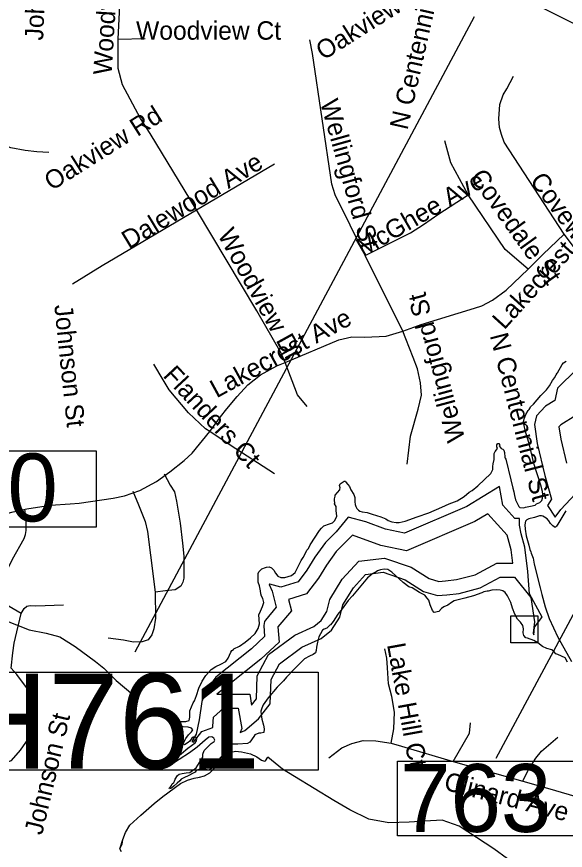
# Model space of a CAD drawing. Extents: x 1662474 to 1856135, y 779280 to 917889.
# Drawn here: x 1701087 to 1703917, y 818646 to 822946 of the extents above; entities that cross this region are included whole.
import ezdxf

# ---------------------------------------------------------------- set-up
doc = ezdxf.new("R2010")
doc.units = 0
for name, color, linetype in [('Exist Hydrographic Lake Shore', 7, 'Continuous'), ('Exist Hydrographic Misc Water Feature', 7, 'Continuous'), ('Exist Road Non-System Structure Non-Sys NCDOT Number Label', 7, 'Continuous'), ('Exist Road Non-System Structure Non-Sys Other Attributed CELL', 7, 'Continuous'), ('Exist Road Non-System Type 51', 7, 'Continuous'), ('Exist Road Non-System Type 51 Label', 7, 'Continuous'), ('Exist Road Primary US Divided Attributed', 7, 'Continuous'), ('Old_Level_44', 7, 'Continuous'), ('Scratch_Level_2', 7, 'Continuous'), ('Scratch_Level_6', 7, 'Continuous')]:
    doc.layers.add(name, color=color, linetype=linetype)

msp = doc.modelspace()

# ---------------------------------------------------------------- linework, layer by layer
at = {"layer": 'Exist Hydrographic Lake Shore'}
for points in [[(1703598.6, 820710.3), (1703602, 820697.8), (1703604.6, 820673.9), (1703607, 820668.1), (1703610.1, 820663.4), (1703635.4, 820557.6), (1703646.4, 820513.8), (1703651.6, 820495.1), (1703654.5, 820475.4), (1703659, 820454.4), (1703667.4, 820437.1), (1703676.5, 820419.5), (1703682.1, 820415.1), (1703702.2, 820412.7), (1703711.8, 820416.1), (1703736.1, 820421.1), (1703760.8, 820427.1), (1703767.9, 820432.4), (1703784.4, 820440.2), (1703794.9, 820451), (1703798.9, 820462.6), (1703800.8, 820481.2), (1703798.6, 820497.5), (1703790.5, 820528.7), (1703756.1, 820636.6), (1703746.9, 820671.5), (1703729.6, 820743.7), (1703711.8, 820804.3), (1703702.2, 820845), (1703700.8, 820856.5), (1703704.9, 820871.5), (1703712.8, 820893.6), (1703725.1, 820914.5), (1703729.9, 820920.1), (1703734.5, 820927.6), (1703737.5, 820933.9), (1703752.4, 820947.1), (1703789.4, 820991.2), (1703819.1, 821021.4), (1703835.1, 821042.6), (1703851.1, 821069.1), (1703860.5, 821083.3), (1703868.6, 821099.3), (1703873.9, 821107.7), (1703875.8, 821109), (1703900.1, 821151.8), (1703907.8, 821159.7), (1703921.4, 821168.6)], [(1702345.9, 819968.4), (1702344.9, 819983.8), (1702339.2, 820010.4), (1702332.5, 820029), (1702331.8, 820061.2), (1702332.8, 820073.6), (1702335.4, 820081.8), (1702351.6, 820098), (1702370, 820105.4), (1702374.8, 820107.2), (1702389.5, 820108.5), (1702400.2, 820103.5), (1702412.5, 820091.2), (1702421.8, 820074.9), (1702433.8, 820059.9), (1702448.8, 820052.9), (1702470.2, 820052.9), (1702503.9, 820063.4), (1702523, 820079.6), (1702554.5, 820141.6), (1702564.2, 820156.2), (1702573.1, 820171.8), (1702582.6, 820193.8), (1702591.8, 820203.2), (1702601.2, 820221.6), (1702649.2, 820294.9), (1702658.5, 820307.4), (1702670.8, 820319), (1702700.2, 820329.5), (1702714.9, 820335.6), (1702728.2, 820348.1), (1702737.8, 820368.9), (1702734.9, 820398), (1702734.9, 820419), (1702726.5, 820432.6), (1702726.8, 820438.2), (1702725.4, 820449.7), (1702726.5, 820458.6), (1702729.6, 820473.1), (1702730.1, 820477.8), (1702741.1, 820490.9), (1702753, 820505.9), (1702753.8, 820509.3), (1702755.6, 820516.1), (1702751.1, 820527.7), (1702755.2, 820535.8), (1702764.8, 820542.9), (1702775.5, 820549.7), (1702782.1, 820549.7), (1702784.8, 820544.2), (1702794.4, 820533.7), (1702802.5, 820523.2), (1702810.8, 820504.6), (1702825.9, 820481.4), (1702831.1, 820465.2), (1702831.4, 820444.2), (1702833, 820430.6), (1702835.9, 820419), (1702841.1, 820408.5), (1702849.5, 820400.4), (1702857.4, 820395.4), (1702868.4, 820392.2), (1702893.6, 820388), (1702919.6, 820379.4), (1702965.5, 820365.4), (1702990, 820356.2), (1703003.4, 820347.9), (1703022.2, 820340.8), (1703043.8, 820337.4), (1703058.8, 820337.4), (1703091, 820344.4), (1703153, 820365.4), (1703213.2, 820387.2), (1703279.1, 820415.3), (1703316.8, 820432.6), (1703358.2, 820448.7), (1703394.4, 820470.7), (1703420.1, 820492.8), (1703435.4, 820502.2), (1703465.8, 820525.3), (1703532.8, 820590.1), (1703541.9, 820610.1), (1703541.9, 820626.1), (1703544.8, 820640), (1703550, 820661.2), (1703550, 820675.9), (1703548.8, 820692.8), (1703554.5, 820703.2), (1703566, 820718.2), (1703564, 820727.4), (1703562.4, 820737.9), (1703566, 820742.6), (1703569, 820743.7), (1703574.2, 820743.7), (1703578.4, 820737.9), (1703575.5, 820732.1), (1703580, 820725.1), (1703585.2, 820719.2), (1703594.4, 820715.9), (1703598.6, 820710.3)], [(1703919.9, 820397.2), (1703878.4, 820327.9), (1703870.2, 820318.5), (1703866, 820312.9), (1703860.8, 820312.9), (1703859.5, 820314), (1703851.4, 820320.1), (1703840.4, 820332.4), (1703831.6, 820344.8), (1703822.2, 820355.5), (1703809.4, 820364.7), (1703800.1, 820369.7), (1703793.9, 820371.2), (1703783.4, 820371.8), (1703777.9, 820370.4), (1703772.4, 820367.8), (1703756.9, 820363.4), (1703728.5, 820356), (1703717.8, 820351.3), (1703710.6, 820343.1), (1703708.2, 820324.5), (1703708.6, 820302.4), (1703714.1, 820268.6), (1703728.2, 820219.5), (1703734, 820197.2), (1703738.2, 820185.9), (1703740.4, 820178.3), (1703751.1, 820152.6), (1703756.6, 820122.9), (1703787.4, 820000.1), (1703786.8, 820000.1), (1703795.5, 819965.2), (1703813, 819901.4), (1703833.2, 819841.3), (1703854.8, 819793.6), (1703878.1, 819745), (1703948.2, 819619.6)], [(1703928, 819616.1), (1703915.4, 819638.4), (1703878.1, 819656.6), (1703866.9, 819660.2), (1703858.8, 819669.7), (1703846.6, 819680.2), (1703821.1, 819687), (1703798.1, 819697.5), (1703773.9, 819716.1), (1703754.8, 819728.2), (1703721.8, 819739.8), (1703713, 819741.6), (1703702.2, 819754.2), (1703699.6, 819768.1), (1703701.2, 819788.1), (1703697, 819806.4), (1703685.2, 819822.4), (1703670.2, 819837.6), (1703656.9, 819863.4), (1703644.5, 819894.3), (1703635.1, 819923.5), (1703617.8, 819959.4), (1703605.4, 819975.7), (1703594.6, 819983.8), (1703581.2, 819987.2), (1703561.1, 819989.6), (1703538, 819987.2), (1703518.9, 819983.3), (1703513.6, 819983.1), (1703505.1, 819981.8), (1703496.5, 819978.9), (1703485, 819974.1), (1703442.5, 819959.4), (1703398.1, 819946.8), (1703343, 819932.7), (1703329.4, 819924.8), (1703310.4, 819910.6), (1703290.2, 819901.4), (1703277.1, 819893.3), (1703263.4, 819878), (1703240.5, 819872.6), (1703230.9, 819882.8), (1703219.1, 819913), (1703213.2, 819936.3), (1703204.1, 819946.8), (1703192, 819961.8), (1703165, 819975.7), (1703126.4, 820000.1), (1703110.1, 820005.1), (1703080.5, 820027.1), (1703021.5, 820080.4), (1703001.8, 820094.3), (1702982.9, 820096.7), (1702963.5, 820093.3), (1702947.4, 820087.2), (1702940.1, 820081.8), (1702927.2, 820076.2)], [(1702927.2, 820076.2), (1702919.6, 820071.5), (1702911, 820064.4), (1702896.2, 820050.8), (1702852.6, 820000.1), (1702819.1, 819959.4), (1702796, 819935.3), (1702764.8, 819890.9), (1702743.5, 819863.4), (1702719.4, 819827.1), (1702704.4, 819809.1), (1702701, 819806.7), (1702686.5, 819792.8), (1702671.9, 819787.2), (1702664, 819780.9), (1702653.2, 819762.3), (1702645.1, 819747.1), (1702638.2, 819719.6), (1702633, 819693.8), (1702631.8, 819676.8), (1702627.8, 819665.2), (1702615.4, 819655.5), (1702596.8, 819647.6), (1702571.1, 819634.5), (1702515.6, 819579.1), (1702477.9, 819539.8), (1702462.4, 819520.1), (1702430.9, 819487.5), (1702383.6, 819432.9), (1702358.2, 819397), (1702350.4, 819379.6), (1702345.9, 819363.4), (1702347.5, 819346.1), (1702351.1, 819322.9), (1702359.8, 819291.4), (1702363.5, 819272.1), (1702360.9, 819254.4), (1702345.9, 819250), (1702335.4, 819250), (1702314.9, 819241.9), (1702309.4, 819232.9), (1702288.9, 819204.3), (1702277.4, 819196.7), (1702227.5, 819194.1), (1702195.2, 819194.1), (1702164.2, 819154.8), (1702130.1, 819114.3), (1702098.9, 819071.5), (1702076, 819059.7), (1702061.6, 819063.6), (1702056.4, 819064.4)], [(1702056.4, 819064.4), (1702041.4, 819067.1), (1702029.9, 819064.7), (1702012.2, 819057.9), (1702007, 819049.8), (1701997.6, 819043.4), (1701975.2, 819032.4), (1701948.5, 819020.9), (1701935.6, 819012.8), (1701927.5, 819004.6), (1701914.1, 818993.3), (1701899.4, 818978.4), (1701885, 818966), (1701874.8, 818963.1), (1701872.9, 818966), (1701880, 818973.9), (1701885, 818980.4), (1701889.1, 818988.3), (1701897.4, 818995.7), (1701901, 819003.6), (1701903.6, 819012.8), (1701915.4, 819031.4), (1701924.1, 819038.2), (1701939.9, 819042.9), (1701960.6, 819046.3), (1701979.5, 819048.4), (1702011.5, 819071.5), (1702046.9, 819125.9), (1702046.9, 819142.1), (1702052.8, 819160.8), (1702068.8, 819176.8), (1702090, 819196.7), (1702104.9, 819208), (1702107.9, 819215.1), (1702103.6, 819224.6), (1702093.9, 819231.1), (1702077.9, 819229.2), (1702059, 819214.3), (1702018.2, 819178.2), (1701978.4, 819148.8), (1701923.9, 819114.4), (1701864.5, 819075.8), (1701853.9, 819076.3), (1701862.2, 819090.5), (1701904.2, 819118.8), (1701968.6, 819172.8), (1702006.5, 819201.2), (1702012, 819208), (1702015.8, 819219.8), (1702012, 819227.7), (1702002.6, 819230.3), (1701997.6, 819230.3), (1701990.5, 819224.6), (1701977.6, 819207.5), (1701972.9, 819203.6), (1701960.6, 819195.1), (1701952.8, 819190.7), (1701946.1, 819197.5), (1701959.2, 819223.2), (1701972.9, 819241.9), (1701987.9, 819257.1), (1701996, 819267.1), (1701988.9, 819275.4), (1701971.4, 819280.9), (1701944.6, 819283.6), (1701921.5, 819290.7), (1701892.1, 819308), (1701931.1, 819311.4), (1701959.2, 819310.1), (1701977.1, 819316.1), (1701979.5, 819333.4), (1701979.5, 819366), (1701997.6, 819407.5), (1702003.9, 819416.9), (1702014.6, 819445), (1702026.8, 819481.8), (1702044, 819518.8), (1702061.9, 819547.9), (1702090.2, 819579.1), (1702114.4, 819594.4), (1702138.8, 819606.9), (1702165.5, 819619.8), (1702177.9, 819637.1), (1702190.8, 819668.9), (1702196.2, 819676.2), (1702205.5, 819682.6), (1702207, 819684.6), (1702236.6, 819698.6), (1702265, 819719.6), (1702293.4, 819742.6), (1702316.5, 819764.7), (1702332.5, 819789.9), (1702339.6, 819814.6), (1702335.4, 819860.8), (1702344.9, 819880.4), (1702354, 819904.1), (1702360.9, 819924.8), (1702356.6, 819945.2), (1702349.8, 819956.2), (1702345.9, 819968.4)]]:
    msp.add_lwpolyline(points, dxfattribs=at)
at = {"layer": 'Exist Hydrographic Misc Water Feature'}
for points in [[(1700668.7, 820253.6), (1700760.3, 820136.8), (1700800, 820074.5), (1700841.8, 819986.6), (1700887.6, 819928.3), (1700959.4, 819868.6), (1701029.1, 819831.9), (1701150.9, 819783.5), (1701239, 819766.9), (1701308.8, 819747.4), (1701388.8, 819696.6), (1701492.5, 819620.6), (1701536.3, 819586.1), (1701600, 819522.4), (1701685.5, 819449.2)], [(1701618.8, 818654.6), (1701630.7, 818678.2), (1701634.8, 818701.9), (1701647.1, 818737.8), (1701671, 818775.8), (1701727.1, 818828), (1701795.5, 818887.3), (1701839.8, 818923.4), (1701932.1, 818991.2), (1701968.1, 819008.5), (1702002, 819018.6), (1702030.1, 819022.9), (1702056, 819030.6), (1702082.3, 819046.5), (1702114.3, 819076.2), (1702154.6, 819122.1), (1702174.7, 819139.8), (1702192.7, 819151.8), (1702214.5, 819157.8), (1702246.7, 819153.9), (1702292.7, 819143.1), (1702324.6, 819127.7), (1702348.6, 819111.6), (1702364.5, 819105.6), (1702370.6, 819107.1), (1702382, 819126.5)], [(1701618.8, 818654.6), (1701634.8, 818701.9), (1701647.1, 818737.8), (1701671, 818775.8), (1701727.1, 818828), (1701795.5, 818887.3), (1701839.8, 818923.4), (1701932.1, 818991.2), (1701968.1, 819008.5), (1702002, 819018.6), (1702030.1, 819022.9), (1702056, 819030.6), (1702082.3, 819046.5), (1702114.3, 819076.2), (1702154.6, 819122.1), (1702174.7, 819139.8), (1702192.7, 819151.8), (1702214.5, 819157.8), (1702246.7, 819153.9), (1702292.7, 819143.1), (1702324.6, 819127.7), (1702348.6, 819111.6), (1702364.5, 819105.6), (1702370.6, 819107.1), (1702382, 819126.5)], [(1703688.7, 818555.9), (1703618.8, 818602.5), (1703547.1, 818653.2), (1703369.5, 818770), (1703281.5, 818802.2), (1703191.3, 818796.6), (1703111.4, 818790.9), (1703005.5, 818787.2), (1702903.3, 818807.4), (1702805.7, 818855.3), (1702721.9, 818903.8), (1702520.3, 819026.9), (1702458.5, 819065.1), (1702382, 819126.5)], [(1701626.6, 818638), (1701618.8, 818654.6)]]:
    msp.add_lwpolyline(points, dxfattribs=at)
at = {"layer": 'Exist Road Non-System Structure Non-Sys NCDOT Number Label'}
msp.add_line((1703447, 822945.1), (1701695.7, 819668.6), dxfattribs=at)
msp.add_lwpolyline([(1700798.5, 819564.7), (1702642.4, 819564.7), (1702642.4, 819059.1), (1700798.5, 819059.1)], close=True, dxfattribs=at)
at = {"layer": 'Exist Road Non-System Structure Non-Sys Other Attributed CELL'}
msp.add_lwpolyline([(1703635.9, 819854.8), (1703774.9, 819854.8), (1703774.9, 819715.8), (1703635.9, 819715.8)], close=True, dxfattribs=at)
at = {"layer": 'Exist Road Non-System Type 51'}
for p, q in [((1701609.6, 822830.2), (1701750.1, 822833.1)), ((1702013.4, 821949.2), (1701775.8, 822343.4)), ((1701251.9, 822245.4), (1701191, 822249.2)), ((1702013.4, 821949.2), (1702415.6, 822186.7)), ((1704074.9, 821604), (1703910.4, 821824.8)), ((1703078.9, 821324.2), (1702884.6, 821713.4)), ((1701362.6, 820433.9), (1701408.1, 820437.4)), ((1703337.6, 819104.9), (1703696.5, 819002.2))]:
    msp.add_line(p, q, dxfattribs=at)
for points in [[(1701609.6, 822830.2), (1701625.1, 823142.9), (1701634.1, 823183.5), (1701654, 823226.2), (1701683.6, 823263), (1701704.1, 823280.4), (1701727, 823294.5), (1701751.6, 823305.9), (1701777.6, 823313.2), (1701811.2, 823317.4), (1701849, 823326.9), (1701914.6, 823363.2)], [(1701775.8, 822343.4), (1701725.4, 822420.5), (1701632.2, 822594), (1701609.9, 822678.5), (1701609.6, 822830.2)], [(1702884.6, 821713.4), (1702729.1, 822027.1), (1702711.5, 822081.2), (1702612.2, 822755.2), (1702599.4, 822827.1)], [(1703910.4, 821824.8), (1703600.9, 822297.9), (1703586.5, 822337.4), (1703577.1, 822373.9), (1703572.9, 822418.2), (1703578.1, 822493.5), (1703595.6, 822542.6), (1703614.9, 822573), (1703649, 822638.4)], [(1701191, 822249.2), (1701130.1, 822255.4), (1701056.1, 822268.6), (1701003.9, 822289.2), (1700960.1, 822316.6), (1700936.1, 822338.7)], [(1703414.6, 822026.9), (1703325.1, 822192.4), (1703294.9, 822306.1)], [(1703185.1, 821874.4), (1703264.5, 821928.9), (1703414.6, 822026.9)], [(1703725.4, 821643.9), (1703607, 821744.7), (1703414.6, 822026.9)], [(1701373.9, 821567.5), (1701527.5, 821662.5), (1702013.4, 821949.2)], [(1702471.1, 821162.9), (1702450.1, 821210.6), (1702324.9, 821427.9), (1702013.4, 821949.2)], [(1702884.6, 821713.4), (1703118, 821831.6), (1703185.1, 821874.4)], [(1703725.4, 821643.9), (1703800.4, 821718.4), (1703910.4, 821824.8)], [(1703447.4, 821442.4), (1703486.5, 821454.4), (1703540.9, 821483), (1703612, 821535.5), (1703725.4, 821643.9)], [(1703078.9, 821324.2), (1703173.6, 821357.6), (1703447.4, 821442.4)], [(1702471.1, 821162.9), (1702747.9, 821278.5), (1702816.1, 821294), (1702883.1, 821292.4), (1702992.6, 821298.8), (1703078.9, 821324.2)], [(1703099.9, 820638.4), (1703118.6, 820781.4), (1703157.4, 820920.9), (1703175, 820993), (1703169.8, 821057.2), (1703154.2, 821128.9), (1703132.4, 821187.2), (1703093.6, 821284.1), (1703078.9, 821324.2)], [(1702082.6, 820805.9), (1702138.5, 820882.2), (1702170.5, 820923.4), (1702223.6, 820987.5), (1702278.4, 821046.8), (1702344, 821098.8), (1702428.5, 821145.5), (1702471.1, 821162.9)], [(1702585.5, 820934.8), (1702535.1, 820994.9), (1702471.1, 821162.9)], [(1702082.6, 820805.9), (1702061.1, 820820), (1701973.4, 820902.9), (1701873.1, 821020.5), (1701841.9, 821073.6), (1701793.6, 821153.1)], [(1701408.1, 820437.4), (1701583.4, 820463.1), (1701642.1, 820475.2), (1701721.8, 820501.4), (1701808.4, 820547.9), (1701876.1, 820598.2), (1701951.1, 820656.2), (1701991, 820693.8), (1702082.6, 820805.9)], [(1702415.6, 820588.5), (1702187.6, 820735.8), (1702082.6, 820805.9)], [(1701847.3, 820587.8), (1701879.1, 820530.1), (1701900.5, 820494.4), (1701911.2, 820446.3), (1701929, 820334), (1701941.5, 820230.5), (1701948.6, 820162.8), (1701948.6, 820109.3), (1701948.6, 820050.4), (1701943.3, 820029), (1701932.6, 820009.4), (1701904.4, 819989.7), (1701854.5, 819984.4), (1701800.6, 819977.3)], [(1701685, 820499.2), (1701714.9, 820428.5), (1701748.8, 820342.9), (1701761.3, 820291.2), (1701777.4, 820168.1), (1701800.6, 819977.3)], [(1700810.1, 820293.2), (1700936.9, 820349.2), (1701003.4, 820374.1), (1701067.6, 820391.9), (1701138.5, 820407.9), (1701260.9, 820427.1), (1701362.6, 820433.9)], [(1701110.3, 819867.8), (1701047.7, 819904), (1701020.3, 819926.5), (1701004.6, 819949), (1700995.8, 819973.4), (1700995.8, 819993), (1701000.7, 820017.5), (1701064.7, 820147), (1701125.2, 820254.5), (1701131.2, 820274.9), (1701135.1, 820296), (1701135.8, 820335.6), (1701134.5, 820366.6), (1701129.3, 820404.9)], [(1701800.6, 819977.3), (1701802.3, 819843.6), (1701793.4, 819788.3), (1701784.5, 819758), (1701764.9, 819731.3), (1701734.5, 819722.3), (1701689.9, 819720.6), (1701638.2, 819729.5), (1701557.9, 819740.2)], [(1701110.3, 819867.8), (1701125, 819893.2), (1701139.7, 819905), (1701155.3, 819908.9), (1701184.7, 819907.9), (1701327.6, 819911.8)], [(1701058.4, 819586.4), (1701066.7, 819664.9), (1701073.7, 819715), (1701110.3, 819867.8)], [(1703018.9, 819199.1), (1703031.4, 819273.1), (1703035.9, 819358.4), (1703020.9, 819438.7), (1703005.1, 819505.6), (1703000.1, 819587.8), (1702996, 819636.6), (1702985.5, 819685.4)], [(1700931.5, 819132.1), (1700997.7, 819107.5), (1701021.5, 819101.6), (1701038.4, 819102.4), (1701059.7, 819109.2), (1701105.6, 819162), (1701157.2, 819237), (1701180.7, 819279.6), (1701191.9, 819323.3), (1701191.9, 819396), (1701184, 819426.3), (1701148.2, 819472.2), (1701087.8, 819553.1), (1701058.4, 819586.4)], [(1703337.6, 819104.9), (1703421.9, 819251.2), (1703428.2, 819303.2)], [(1703696.5, 819002.2), (1703722.8, 819056.5), (1703765, 819121.4), (1703794.4, 819157.9), (1703878.1, 819229.5)], [(1702697, 819123.2), (1702763.6, 819175.2), (1702815.6, 819196.9), (1702874.1, 819212.7), (1702938.8, 819211.7), (1703018.9, 819199.1)], [(1703018.9, 819199.1), (1703071, 819183.9), (1703337.6, 819104.9)], [(1703696.5, 819002.2), (1703825.1, 818966.8), (1704159.8, 818869.4)]]:
    msp.add_lwpolyline(points, dxfattribs=at)
at = {"layer": 'Exist Road Primary US Divided Attributed'}
msp.add_lwpolyline([(1701256.6, 823793.1), (1701413.4, 823767.8), (1701692.2, 823717.2), (1702346.8, 823570.3), (1702820.1, 823406.6), (1702884.4, 823383.2), (1703035, 823324.8), (1703388.9, 823178.6), (1703655.4, 823063.4), (1704652.8, 822567.1), (1704772.9, 822510.6), (1704999, 822390.6), (1705211.3, 822262.7)], dxfattribs=at)
at = {"layer": 'Old_Level_44'}
for points in [[(1704075, 821225.6), (1703875.5, 821029.8), (1703861.9, 820966.5), (1703814.7, 820937), (1703767.6, 820887), (1703757.6, 820842.2), (1703771.6, 820744), (1703810.7, 820580.1), (1703845.7, 820456.6), (1703825.2, 820423.9)], [(1704483.3, 821137.9), (1704284.4, 821078.2), (1704167.5, 821140.1), (1704154.5, 821130.8), (1703988.3, 820967.7), (1703971.5, 820889.6), (1703893.5, 820840.9), (1703883.8, 820830.6), (1703892.9, 820767.1), (1703922.6, 820642.3)], [(1703679.7, 820357.1), (1703656.4, 820357.1), (1703594.7, 820426.4), (1703577.8, 820522.6), (1703409.2, 820419.7), (1703087.5, 820282.5), (1702988.6, 820303.3), (1702886.8, 820339.9), (1702796.1, 820365.1)], [(1703864.8, 820364.6), (1703892.7, 820404.4), (1703993.3, 820510.8)], [(1703825.2, 820423.9), (1703864.8, 820364.6)], [(1703615.7, 820270.9), (1703516.5, 820382.4), (1703449.5, 820341.5), (1703096.5, 820191), (1702964.6, 820218.7), (1702818.7, 820271.2)], [(1702796.1, 820365.1), (1702734.2, 820288.8), (1702679.3, 820233.9), (1702624.5, 820157.7), (1702583.3, 820090.8), (1702537.7, 820031.3), (1702448.8, 820003), (1702392.1, 820019.2), (1702391.6, 820019.1), (1702389.9, 820018.1), (1702389.5, 820016.5), (1702404.2, 819983.5), (1702425, 819900.2), (1702369.5, 819833.7), (1702364, 819826.3), (1702361.4, 819805.8), (1702365.5, 819749.1), (1702298.6, 819686), (1702114.3, 819539.1), (1702064.5, 819469.8), (1702041.5, 819413.3), (1702027, 819319.2), (1702012.3, 819245.4), (1701990.1, 819206.7), (1701997.9, 819203.6)], [(1701997.9, 819203.6), (1702041.4, 819259.7), (1702097.7, 819279.8), (1702098, 819286.3), (1702102.3, 819332.6), (1702153.5, 819378.7), (1702228.4, 819378.7), (1702247.4, 819273.9), (1702239.9, 819253.7), (1702263.5, 819265), (1702334.5, 819324.5), (1702394.1, 819401.1), (1702399.1, 819526.6), (1702441.6, 819608.4), (1702558.2, 819693.7), (1702656.7, 819739.1), (1702710.4, 819782.1), (1702753.3, 819848.5), (1702768.5, 819911.8), (1702823.6, 820000.3), (1702885.9, 820069.1), (1702976.2, 820080), (1703090.5, 820041.9), (1703184.1, 819981.2), (1703256.4, 819960), (1703306, 819964.3), (1703368.5, 819971.5), (1703477.5, 819999.9), (1703580.8, 820055.1), (1703654.1, 820055.1), (1703739, 819950), (1703756.8, 819825.2), (1703750.2, 819766), (1703754.9, 819758.4), (1703757.1, 819797.8), (1703795.5, 819846.6), (1703796.9, 819848), (1703732.1, 819969.8), (1703723.9, 820084.9), (1703707.3, 820210.3), (1703688.5, 820277.9), (1703679.7, 820324), (1703679.7, 820357.1)], [(1702818.7, 820271.2), (1702734.4, 820187), (1702684.6, 820117.7), (1702642.8, 820049.9), (1702581.2, 819969.4), (1702489.4, 819940.2), (1702503.9, 819882.2), (1702434.3, 819798.7), (1702439.9, 819720.1), (1702345.9, 819631.5), (1702119.2, 819450.8)], [(1703645.6, 820127.2), (1703636.5, 820195.9), (1703615.7, 820270.9)], [(1702119.2, 819450.8), (1702288.5, 819450.8), (1702298.5, 819395.5), (1702323.1, 819427.1), (1702327.7, 819545.6), (1702385.5, 819656.6), (1702521.4, 819756), (1702618.5, 819800.8), (1702656.3, 819831), (1702686.1, 819877.3), (1702701.2, 819940), (1702765.9, 820043.9), (1702850.6, 820137.5), (1702983.6, 820153.4), (1703122, 820107.3), (1703214.5, 820047.4), (1703263.7, 820032.9), (1703298.7, 820036), (1703355.2, 820042.5), (1703451.1, 820067.5), (1703562.7, 820127.2), (1703645.6, 820127.2)]]:
    msp.add_lwpolyline(points, dxfattribs=at)
at = {"layer": 'Scratch_Level_2'}
msp.add_line((1705161.1, 822103.5), (1703557.3, 819119.9), dxfattribs=at)
msp.add_lwpolyline([(1703051.1, 819105.3), (1703980.1, 819105.3), (1703980.1, 818721.2), (1703051.1, 818721.2)], close=True, dxfattribs=at)
at = {"layer": 'Scratch_Level_6'}
msp.add_lwpolyline([(1700193.4, 820707), (1701496, 820707), (1701496, 820312.1), (1700193.4, 820312.1)], close=True, dxfattribs=at)

# ---------------------------------------------------------------- texts
at = {"layer": 'Exist Road Non-System Structure Non-Sys NCDOT Number Label'}
msp.add_text('H761', height=490, dxfattribs=at).set_placement((1700776, 819067.7))
at = {"layer": 'Exist Road Non-System Type 51 Label'}
for s, rotation, p in [('Johnson St', 87.7178, (1701222.7, 822821.8)), ('Woodview Dr', 86.434, (1701575.7, 822643.6)), ('N Centennial St', 77.2637, (1703101.8, 822357.8)), ('Oakview Rd', 32.2966, (1702668.5, 822718.5)), ('Oakview Rd', 32.2966, (1701267.3, 822045.5)), ('Wellingford St', 285.7528, (1702650.8, 822504.5)), ('Dalewood Ave', 31.2437, (1701665.3, 821744.9)), ('Covedale St', 305.7428, (1703421.4, 822117.3)), ('McGhee Ave', 30.0127, (1702873.6, 821705.5)), ('Covewood St', 306.1625, (1703730.3, 822099.1)), ('Lakecrest Ave', 47.8786, (1703601.4, 821327.3)), ('Woodview Dr', 298.8911, (1702120.7, 821821.3)), ('Wellingford St', 105.1663, (1703400.9, 820766.7)), ('Johnson St', 275.9572, (1701280.1, 821457.1)), ('Lakecrest Ave', 28.6927, (1702117.7, 820976.7)), ('N Centennial St', 284.5162, (1703526.2, 821301.4)), ('Flanders Ct', 312.9275, (1701837.3, 821091.9)), ('Lake Hill Ct', 280.2755, (1702996.4, 819707.3)), ('Johnson St', 76.7608, (1701217.6, 818721.5)), ('Clinard Ave', 345.3836, (1703284.9, 818960.5))]:
    msp.add_text(s, height=95, rotation=rotation, dxfattribs=at).set_placement(p)
msp.add_text('Woodview Ct', height=95, dxfattribs=at).set_placement((1701702.2, 822827.1))
at = {"layer": 'Scratch_Level_2'}
msp.add_text('763', height=350, dxfattribs=at).set_placement((1703063.7, 818741))
at = {"layer": 'Scratch_Level_6'}
msp.add_text('S780', height=350, dxfattribs=at).set_placement((1700205.9, 820342.7))

doc.saveas('drawing.dxf')
